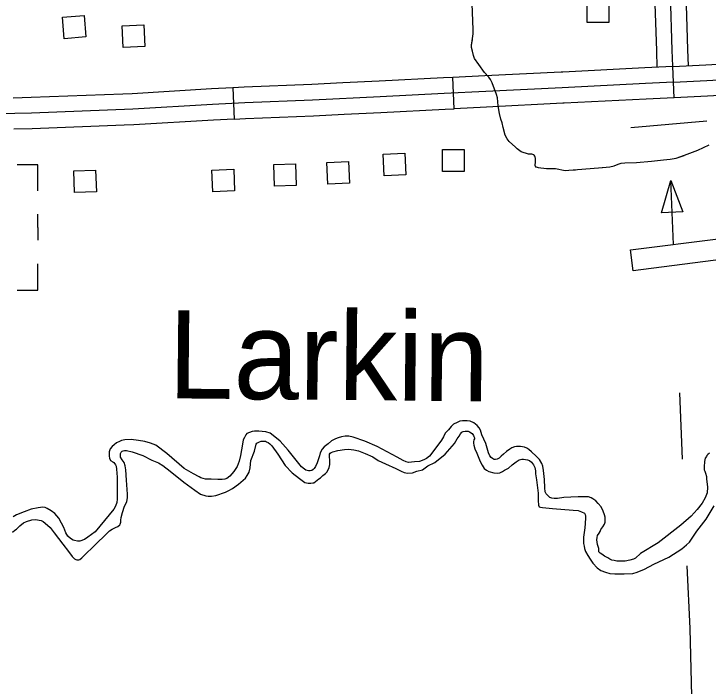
# Model space of a CAD drawing. Extents: x 1084508 to 1142749, y 1057638 to 1093403.
# Drawn here: x 1131676 to 1132720, y 1073592 to 1074603 of the extents above; entities that cross this region are included whole.
import ezdxf

# ---------------------------------------------------------------- set-up
doc = ezdxf.new("R2010")
doc.units = 0
for name, color, linetype in [('Level 31', 7, 'Continuous'), ('Level 35', 7, 'Continuous'), ('Level 43', 7, 'Continuous'), ('Level 45', 7, 'Continuous'), ('Level 5', 7, 'Continuous'), ('Level 56', 7, 'Continuous'), ('Level 57', 7, 'Continuous')]:
    doc.layers.add(name, color=color, linetype=linetype)

msp = doc.modelspace()

# ---------------------------------------------------------------- linework, layer by layer
at = {"layer": 'Level 31'}
for p, q in [((1132669.4, 1074476.8), (1132667.3, 1074523.9)), ((1132338.4, 1074460.6), (1132336.1, 1074507.6)), ((1132336.1, 1074507.6), (1132336.1, 1074507.6)), ((1132005, 1074492), (1132007.3, 1074444.9))]:
    msp.add_line(p, q, dxfattribs=at)
for points in [[(1132668.3, 1074500.4), (1132718.5, 1074503.1), (1132754.6, 1074505.1), (1132792.1, 1074507.3), (1132850.4, 1074510.9), (1132937, 1074514.8), (1133048.3, 1074520.6), (1133165, 1074527.2), (1133282.7, 1074533.8), (1133345.2, 1074537.4), (1133415.1, 1074540.7), (1133511.7, 1074545.9), (1133525.5, 1074547.1), (1133537.5, 1074547.4), (1133555.5, 1074548.4), (1133583.3, 1074547.7)], [(1132667.3, 1074523.9), (1132717.2, 1074526.6), (1132753.3, 1074528.6), (1132790.7, 1074530.8), (1132832.3, 1074533.4)], [(1132667.3, 1074523.9), (1132625.2, 1074522), (1132501.6, 1074515.8)], [(1132336.1, 1074507.6), (1132322.3, 1074507), (1132225.4, 1074502.2), (1132170.6, 1074499.4)], [(1132501.6, 1074515.8), (1132499.4, 1074515.7), (1132384.5, 1074510), (1132336.1, 1074507.6)], [(1132668.3, 1074500.4), (1132626.3, 1074498.5), (1132500.6, 1074492.2), (1132385.7, 1074486.5), (1132323.4, 1074483.5), (1132226.6, 1074478.6), (1132125.2, 1074473.5), (1132023.1, 1074469.3), (1131974.5, 1074466.9), (1131854.8, 1074459.7), (1131702.2, 1074453.8), (1131577.2, 1074451.2), (1131394.1, 1074447), (1131280.4, 1074441.4), (1131104.5, 1074435.3), (1130956.6, 1074431.1)], [(1132170.6, 1074499.4), (1132124.1, 1074497), (1132022.1, 1074492.8), (1132005, 1074492)], [(1132005, 1074492), (1131973.2, 1074490.4), (1131853.6, 1074483.2), (1131839.8, 1074482.7)], [(1132835.3, 1074486.4), (1132793.6, 1074483.8), (1132755.9, 1074481.6), (1132719.7, 1074479.6), (1132669.4, 1074476.8)], [(1131839.8, 1074482.7), (1131701.5, 1074477.3), (1131674.6, 1074476.7)], [(1132669.4, 1074476.8), (1132627.4, 1074475), (1132504, 1074468.8)], [(1132504, 1074468.8), (1132501.8, 1074468.7), (1132386.8, 1074463), (1132338.4, 1074460.6)], [(1132172.9, 1074452.4), (1132227.7, 1074455.1), (1132324.6, 1074459.9), (1132338.4, 1074460.6)], [(1132007.3, 1074444.9), (1131975.8, 1074443.4), (1131855.9, 1074436.2), (1131841.6, 1074435.6)], [(1132007.3, 1074444.9), (1132024.2, 1074445.8), (1132126.3, 1074450), (1132172.9, 1074452.4)], [(1131841.6, 1074435.6), (1131702.9, 1074430.2), (1131675.6, 1074429.7)]]:
    msp.add_lwpolyline(points, dxfattribs=at)
at = {"layer": 'Level 35'}
for points in [[(1132466.8, 1073932.8), (1132461.7, 1073938), (1132454.4, 1073944.7), (1132450.4, 1073947.9), (1132447.4, 1073950.1), (1132443.9, 1073951.7), (1132441, 1073952.2), (1132438, 1073952.5), (1132434.5, 1073952.5), (1132432.1, 1073952.5), (1132428.9, 1073952), (1132424.8, 1073950.4), (1132422.1, 1073948.5), (1132417, 1073945), (1132412.7, 1073941.2), (1132408.7, 1073938), (1132405.7, 1073935), (1132403, 1073933.6), (1132400.6, 1073932.8), (1132398.4, 1073932.8), (1132397.4, 1073933.4), (1132395.7, 1073934.5), (1132394.1, 1073935.8), (1132392, 1073938.5), (1132390.1, 1073943.1), (1132385.8, 1073957.1), (1132379.6, 1073970.3), (1132377.7, 1073977), (1132375.6, 1073980.5), (1132372.6, 1073984), (1132368, 1073988.1), (1132362.4, 1073990.8), (1132357.8, 1073991.3), (1132354, 1073991.3), (1132350.8, 1073991.3), (1132346.7, 1073990.8), (1132342.7, 1073988.9), (1132337.3, 1073985.9), (1132333.6, 1073982.4), (1132329.8, 1073977.8), (1132324.9, 1073972.7), (1132322, 1073967.3), (1132319, 1073961.9), (1132312.3, 1073952.5), (1132301.2, 1073938.2), (1132296.7, 1073934.5), (1132292.6, 1073932.3), (1132285.9, 1073929.9), (1132278.6, 1073929.3), (1132269.7, 1073928.3)], [(1132269.7, 1073928.3), (1132266, 1073929.3), (1132261.4, 1073931.5), (1132252.2, 1073936.6), (1132222.4, 1073952.8), (1132203.8, 1073960.6), (1132186.3, 1073966.8), (1132179.6, 1073967.9), (1132174.4, 1073967.9), (1132168.8, 1073967.1), (1132163.7, 1073965.7), (1132159.4, 1073964.1), (1132153.7, 1073960.9), (1132148.6, 1073956.8), (1132142.7, 1073952), (1132139.7, 1073948.5), (1132136.5, 1073943.1), (1132135.4, 1073938.5), (1132132.2, 1073928), (1132129.7, 1073922.6), (1132127.6, 1073919.6), (1132126, 1073918), (1132124.1, 1073916.7), (1132121.4, 1073916.1), (1132119, 1073916.1), (1132115.2, 1073916.9), (1132113.1, 1073918.6), (1132108.5, 1073922.1), (1132104.2, 1073926.9), (1132088.6, 1073946.9), (1132076.4, 1073960.6), (1132065.9, 1073968.9), (1132061.1, 1073972.5), (1132054.6, 1073974.6), (1132049.2, 1073975.1), (1132044.4, 1073975.4), (1132041.7, 1073975.4), (1132037.7, 1073975.4), (1132034.4, 1073975.1), (1132030.4, 1073973.8), (1132026.4, 1073971.9), (1132024.5, 1073970), (1132022.6, 1073966.3), (1132020.7, 1073962.8), (1132019.4, 1073956), (1132016.4, 1073939), (1132014.5, 1073930.4), (1132011.6, 1073922.3), (1132006.7, 1073914.8), (1132000.8, 1073908), (1131996.2, 1073904.5), (1131993, 1073903.5)], [(1132127.1, 1073898.1), (1132129.4, 1073899.7), (1132132.2, 1073901.7), (1132134.5, 1073903.7), (1132137, 1073905.2), (1132140.8, 1073909), (1132144.4, 1073912.1), (1132146.4, 1073914.1), (1132148.7, 1073917.4), (1132150.2, 1073921), (1132151, 1073925.3), (1132151, 1073929.6), (1132151, 1073931.9), (1132151, 1073933.2), (1132150.5, 1073936.2), (1132150.7, 1073939), (1132150.7, 1073940.8), (1132151.5, 1073942.3), (1132153.3, 1073943.6), (1132155.8, 1073944.6), (1132162.9, 1073946.6), (1132173, 1073947.9), (1132179.1, 1073948.4), (1132187, 1073947.4), (1132194.1, 1073945.9), (1132204.5, 1073941.8), (1132215.9, 1073937), (1132224, 1073931.6), (1132234.9, 1073926.3), (1132250.2, 1073919.6), (1132258.6, 1073915.3), (1132262.9, 1073913.4), (1132268.2, 1073912.5), (1132275.6, 1073913.1), (1132281.8, 1073915.3), (1132290.8, 1073917.5), (1132298.6, 1073923.7), (1132309.1, 1073928.6), (1132324.9, 1073941), (1132338.9, 1073957.2), (1132342.6, 1073964), (1132345.7, 1073968.3), (1132347.5, 1073971.8), (1132349.7, 1073973.9), (1132351.6, 1073975.2), (1132354.7, 1073975.8), (1132359.3, 1073975.5), (1132361.5, 1073974.6), (1132365.5, 1073972.1), (1132367.1, 1073969.3), (1132368, 1073967.7), (1132368.6, 1073965.6), (1132368.6, 1073964), (1132367.7, 1073962.4), (1132367.4, 1073959.7), (1132367.4, 1073957.8), (1132368, 1073954.4), (1132369.5, 1073949.1), (1132372.3, 1073942.3), (1132377.3, 1073930.2), (1132380.1, 1073924.3), (1132383.5, 1073919.6), (1132386.9, 1073917.1), (1132390.6, 1073915), (1132398.1, 1073912.8), (1132403, 1073912.2), (1132406.8, 1073913.1), (1132411.1, 1073915), (1132414.2, 1073917.1), (1132420.1, 1073920.2), (1132425.7, 1073925.2), (1132431.6, 1073929.6), (1132436.2, 1073932.7), (1132439.9, 1073933.3), (1132442.7, 1073933.3), (1132448.6, 1073932.3), (1132451.7, 1073931.4), (1132454.5, 1073929.2), (1132457.6, 1073924.9), (1132459.5, 1073920.9), (1132460.7, 1073916.2), (1132460.7, 1073911.6), (1132462.2, 1073902.6), (1132463.8, 1073890.5), (1132464.4, 1073882.4), (1132464.4, 1073876.8), (1132464.4, 1073872.1), (1132464.4, 1073869.7), (1132465, 1073865.9), (1132465.3, 1073864.4), (1132466.3, 1073861.9), (1132468.1, 1073861.3), (1132471.2, 1073860.7), (1132486.1, 1073859.1), (1132517.1, 1073856.9)], [(1131993, 1073903.5), (1131989.2, 1073902.9), (1131982.5, 1073902.9), (1131972.5, 1073903.5), (1131963.9, 1073903.5), (1131956.9, 1073905.6), (1131954.5, 1073906.7), (1131945.9, 1073911.3), (1131932.1, 1073919.6), (1131905.7, 1073942), (1131889.3, 1073954.4), (1131881, 1073957.4), (1131872.6, 1073960.1), (1131862.9, 1073961.4), (1131852.2, 1073963), (1131842.7, 1073962.8), (1131837.6, 1073961.4), (1131834.7, 1073960.1), (1131830.1, 1073957.9), (1131826.3, 1073955.2), (1131823.4, 1073952.8), (1131820.4, 1073949), (1131818.8, 1073944.4), (1131818.8, 1073940.4), (1131818.8, 1073938.2), (1131819.3, 1073935), (1131821.2, 1073931.5), (1131824.4, 1073929.6), (1131826.1, 1073928.3), (1131827.7, 1073926.6), (1131828.7, 1073925), (1131829.3, 1073922.9), (1131829.8, 1073918.3), (1131831.2, 1073906.2), (1131831.2, 1073893.8), (1131830.9, 1073880.3), (1131830.9, 1073873.3), (1131830.4, 1073868.2), (1131828.5, 1073863), (1131825.8, 1073858.2), (1131797.8, 1073824.2), (1131787, 1073816.2), (1131781.9, 1073812.9), (1131774.6, 1073810.2), (1131771.4, 1073810.2), (1131766.8, 1073811.3), (1131764.7, 1073811.8), (1131760.9, 1073814.3), (1131756.9, 1073817.5), (1131753.9, 1073822.6)], [(1131838.4, 1073932.7), (1131836.1, 1073936.5), (1131835.9, 1073939.5), (1131836.1, 1073941.8), (1131837.2, 1073943.8), (1131838.4, 1073945.4), (1131840.2, 1073946.1), (1131842.2, 1073946.6), (1131845.3, 1073946.4), (1131853.4, 1073944.3), (1131869.6, 1073938.8), (1131883.1, 1073932.2), (1131893.2, 1073927.8), (1131899.8, 1073923.8), (1131910.7, 1073915.7), (1131931.5, 1073899.1), (1131947.8, 1073887), (1131956.6, 1073881.1), (1131964.5, 1073878.3), (1131967.8, 1073877.8), (1131972.9, 1073878.1), (1131979.5, 1073878.8), (1131994.2, 1073883.7), (1131999.3, 1073886.4), (1132004.8, 1073889.5), (1132013.7, 1073896.1), (1132024.1, 1073904.7), (1132026.7, 1073908.8), (1132029.5, 1073914.1), (1132031, 1073920.5), (1132032.2, 1073931.4), (1132037.6, 1073945.6), (1132040.1, 1073956), (1132041.1, 1073957.6), (1132043.2, 1073958.8), (1132045.4, 1073959.8), (1132047.7, 1073960.6), (1132050.8, 1073960.6), (1132054.1, 1073960.6), (1132055.8, 1073959.6), (1132058.1, 1073958.6), (1132060.7, 1073956.8), (1132063.7, 1073953.7), (1132072.6, 1073941), (1132083.7, 1073923.8), (1132094.4, 1073913.1), (1132105.3, 1073904.2), (1132113.7, 1073898.4), (1132118.5, 1073897.4), (1132122.3, 1073897.4), (1132125.3, 1073897.9), (1132127.1, 1073898.1)], [(1131673.6, 1073823.8), (1131677, 1073826.5), (1131679.3, 1073828.4), (1131684.4, 1073833.3), (1131689.9, 1073837.6), (1131694.6, 1073839.7), (1131702.7, 1073842.4), (1131708.6, 1073842.7), (1131713.5, 1073842), (1131716.4, 1073841.2), (1131719.6, 1073839.7), (1131722.8, 1073837.1), (1131730.2, 1073830.6), (1131736.2, 1073822.7), (1131749.1, 1073805.7), (1131758, 1073794.5), (1131763.1, 1073787), (1131765.2, 1073784.9), (1131766.9, 1073783.7), (1131768.8, 1073782.8), (1131770.3, 1073782.2), (1131771.8, 1073782.2), (1131773.5, 1073782.2), (1131775, 1073782.6), (1131777.9, 1073785.1), (1131785.1, 1073791.9), (1131793.4, 1073800.2), (1131819.7, 1073825.9), (1131823.7, 1073828.4), (1131828.4, 1073830.8), (1131832.2, 1073832), (1131834.8, 1073834.6), (1131835.6, 1073835.9), (1131836.5, 1073838.8), (1131836.5, 1073841.6), (1131837.1, 1073845.8), (1131838.8, 1073853.1), (1131842.2, 1073862.6), (1131845.8, 1073869.4), (1131846.8, 1073876), (1131846.5, 1073880.9), (1131845, 1073901.9), (1131844, 1073917.4), (1131843.2, 1073923.3), (1131841.5, 1073928.6), (1131838.4, 1073932.7)], [(1132589.9, 1073780.3), (1132583.1, 1073780.3), (1132578.8, 1073781.1), (1132575.6, 1073781.4), (1132572.6, 1073783.3), (1132569.4, 1073784.9), (1132564.3, 1073787.6), (1132560.2, 1073790.6), (1132557.8, 1073792.2), (1132555.7, 1073794.3), (1132555.7, 1073795.4), (1132555.7, 1073797.3), (1132555.7, 1073798.9), (1132554.9, 1073802.4), (1132554.1, 1073805.4), (1132553, 1073812.1), (1132553.2, 1073815.6), (1132554.1, 1073818.6), (1132556.5, 1073822.1), (1132558.1, 1073824.5), (1132558.9, 1073827.7), (1132562.1, 1073831.8), (1132564.3, 1073835.8), (1132565.6, 1073838.8), (1132565.6, 1073842.3), (1132565.6, 1073846.1), (1132564.6, 1073849.6), (1132562.7, 1073855.5), (1132559.2, 1073861.7), (1132555.1, 1073866.8), (1132551.4, 1073870.9), (1132547.1, 1073873.6), (1132544.6, 1073875.2), (1132540.3, 1073877.1), (1132536.3, 1073877.1), (1132530.6, 1073877.1), (1132524.7, 1073877.1), (1132513.9, 1073876.2), (1132503.2, 1073875.7), (1132493.5, 1073874.4), (1132488.6, 1073874.4), (1132485.4, 1073874.6), (1132482.4, 1073876), (1132479.7, 1073878.4), (1132476.5, 1073881.6), (1132475.4, 1073884.3), (1132474.9, 1073890.3), (1132474.4, 1073902.7), (1132472.5, 1073916.7), (1132471.7, 1073922.9), (1132470.3, 1073926.9), (1132466.8, 1073932.8)], [(1132722.7, 1073942.5), (1132719.8, 1073940.7), (1132718.6, 1073939.1), (1132717.8, 1073937.7), (1132716.2, 1073934.8), (1132715, 1073930.2), (1132714.6, 1073921.9), (1132714.6, 1073917.5), (1132715.4, 1073915.5), (1132716.4, 1073912.3), (1132717.8, 1073907.6), (1132718.2, 1073903.8), (1132719.4, 1073891.5), (1132718.8, 1073882.8), (1132716.2, 1073875.6), (1132711.6, 1073867.3), (1132704.1, 1073857.6), (1132694.7, 1073847.6), (1132679.4, 1073834.3), (1132645.4, 1073807.5), (1132618.4, 1073791.6), (1132610.9, 1073784.6), (1132607.9, 1073783), (1132602.8, 1073781.4), (1132595.5, 1073780.3), (1132589.9, 1073780.3)], [(1131753.9, 1073822.6), (1131750.9, 1073830.7), (1131747.2, 1073837.4), (1131743.4, 1073845), (1131737.2, 1073852), (1131731.8, 1073856), (1131725.6, 1073859.5), (1131722.9, 1073860.6), (1131718.9, 1073861.2), (1131711.9, 1073860.1), (1131701.4, 1073858.2), (1131691.2, 1073854.1), (1131679.6, 1073849.8), (1131674.7, 1073846.9)], [(1132517.1, 1073856.9), (1132524.9, 1073856.3), (1132529.8, 1073854.3), (1132534.6, 1073852.1), (1132535.6, 1073850.4), (1132535.9, 1073847.8), (1132535.9, 1073845.5), (1132535.3, 1073836.7), (1132535, 1073830.2), (1132532.7, 1073816.2), (1132532.7, 1073806.8), (1132533.7, 1073802.9), (1132534.6, 1073798.9), (1132535.9, 1073794.4), (1132539.2, 1073788.5), (1132542.8, 1073783), (1132547, 1073777.1), (1132553.5, 1073770.3), (1132559.1, 1073766), (1132565.9, 1073763.4), (1132572.4, 1073761.5), (1132579.9, 1073761.2), (1132586.4, 1073761.2), (1132594.2, 1073760.8), (1132606.9, 1073761.5), (1132613.7, 1073763.8), (1132624.8, 1073768.3), (1132638.5, 1073775.8), (1132661.3, 1073785.9), (1132680.8, 1073798.6), (1132688, 1073804.8), (1132692.5, 1073808.7), (1132703.6, 1073825.3), (1132717.3, 1073843.3), (1132729.3, 1073863.5)]]:
    msp.add_lwpolyline(points, dxfattribs=at)
at = {"layer": 'Level 43'}
for points in [[(1132460.1, 1074374.7), (1132460.8, 1074381), (1132460.8, 1074383.8), (1132460.8, 1074385.9), (1132460.3, 1074388), (1132459.8, 1074389.2), (1132458.6, 1074390.8), (1132458, 1074391.3), (1132456.7, 1074391.9), (1132455.2, 1074392.2), (1132450, 1074392.4), (1132438.9, 1074395.8), (1132432.9, 1074400.2), (1132430.6, 1074402.6), (1132420.9, 1074411.2), (1132417.8, 1074415.4), (1132414.9, 1074420.8), (1132412, 1074432.1), (1132410.4, 1074439.4), (1132408.4, 1074445.1), (1132406.2, 1074453.4), (1132404.5, 1074464.7), (1132403.6, 1074477.2), (1132401.8, 1074482.2), (1132395.5, 1074499.7), (1132393, 1074504.4), (1132390.3, 1074507.8), (1132384.1, 1074515), (1132375.4, 1074526.9), (1132368.9, 1074536), (1132367.5, 1074540.6), (1132365.8, 1074547), (1132364.5, 1074552.9), (1132364.4, 1074556), (1132366, 1074566), (1132366.6, 1074573.3), (1132366.8, 1074579.6), (1132365.4, 1074618.4)], [(1132388.3, 1074510.2), (1132384.1, 1074515), (1132375.4, 1074526.9), (1132368.9, 1074536), (1132367.5, 1074540.6), (1132365.8, 1074547), (1132364.5, 1074552.9), (1132364.4, 1074556), (1132365.7, 1074564.2)], [(1132460.1, 1074374.7), (1132460.8, 1074381), (1132460.8, 1074383.8), (1132460.8, 1074385.9), (1132460.3, 1074388), (1132459.8, 1074389.2), (1132458.6, 1074390.8), (1132458, 1074391.3), (1132456.7, 1074391.9), (1132455.2, 1074392.2), (1132450, 1074392.4), (1132438.9, 1074395.8), (1132432.9, 1074400.2), (1132430.6, 1074402.6), (1132420.9, 1074411.2), (1132420.2, 1074412.2)], [(1132460.1, 1074374.7), (1132460.8, 1074373.2), (1132461.4, 1074373), (1132464.8, 1074372.4), (1132477.2, 1074370.7), (1132490.5, 1074370.5), (1132505.5, 1074367.9), (1132510.8, 1074368.1), (1132523.9, 1074369.2), (1132555.2, 1074371.5), (1132572.7, 1074373.2), (1132579, 1074374.9), (1132584.9, 1074377.2), (1132589.4, 1074378.7), (1132595.1, 1074379.1), (1132612.8, 1074379.6), (1132635, 1074381.5), (1132653.1, 1074383.8), (1132663.5, 1074384.6), (1132672.3, 1074386), (1132684.9, 1074390.5), (1132704.9, 1074398.4), (1132722, 1074406.3)], [(1132562.1, 1074372.2), (1132572.7, 1074373.2), (1132579, 1074374.9), (1132584.9, 1074377.2), (1132589.4, 1074378.7), (1132595.1, 1074379.1), (1132612.8, 1074379.6), (1132635, 1074381.5), (1132653.1, 1074383.8), (1132663.5, 1074384.6), (1132672.3, 1074386), (1132684.3, 1074390.2)], [(1132460.1, 1074374.7), (1132460.8, 1074373.2), (1132461.4, 1074373), (1132464.8, 1074372.4), (1132477.2, 1074370.7), (1132490.5, 1074370.5), (1132505.5, 1074367.9), (1132510.8, 1074368.1), (1132520.8, 1074368.9)]]:
    msp.add_lwpolyline(points, dxfattribs=at)
at = {"layer": 'Level 45'}
for points in [[(1132668.3, 1074500.4), (1132666.5, 1074548.6), (1132663.9, 1074633.3), (1132661.9, 1074718.6), (1132659.9, 1074788.7), (1132655.1, 1074900.8), (1132651.7, 1075021.9), (1132646.8, 1075162.8), (1132643, 1075292.5), (1132643.4, 1075310.5), (1132643.2, 1075313.1), (1132642.7, 1075315.5), (1132642.5, 1075316.2), (1132642.1, 1075317.1), (1132641.6, 1075317.8), (1132640.8, 1075318.8), (1132640.1, 1075319.5), (1132639.3, 1075320.1), (1132638.8, 1075320.3), (1132638.4, 1075320.4), (1132635.9, 1075320.9)], [(1132643.9, 1074522.8), (1132643, 1074547.8), (1132640.4, 1074632.7), (1132639.6, 1074665.4)], [(1132690.9, 1074525.2), (1132690, 1074549.4), (1132687.5, 1074633.9), (1132686.7, 1074666.6)]]:
    msp.add_lwpolyline(points, dxfattribs=at)
at = {"layer": 'Level 5'}
for points in [[(1132677.2, 1074033.3), (1132681.6, 1073933.4)], [(1132688.6, 1073773.1), (1132692.8, 1073678.8), (1132711.5, 1072926.4)]]:
    msp.add_lwpolyline(points, dxfattribs=at)
at = {"layer": 'Level 56'}
for p, q in [((1132650.3, 1074304.1), (1132664.2, 1074352.8)), ((1132664.2, 1074352.8), (1132682.3, 1074305.5)), ((1132682.3, 1074305.5), (1132650.3, 1074304.1))]:
    msp.add_line(p, q, dxfattribs=at)
for points in [[(1132538.4, 1074590.4), (1132538.4, 1074623.1), (1132571.1, 1074623.1), (1132571.1, 1074590.4)], [(1131751.3, 1074565.7), (1131748.5, 1074598.2), (1131781.2, 1074601), (1131784, 1074568.5)], [(1131840.2, 1074552.5), (1131838.5, 1074585.2), (1131871.2, 1074586.9), (1131872.9, 1074554.2)], [(1132232.9, 1074359.6), (1132231.4, 1074392.2), (1132264.2, 1074393.6), (1132265.6, 1074361)], [(1132320.7, 1074366.3), (1132320.7, 1074399), (1132353.5, 1074399), (1132353.5, 1074366.3)], [(1132067.8, 1074343.9), (1132066.7, 1074376.6), (1132099.5, 1074377.7), (1132100.6, 1074345)], [(1132147.9, 1074347.1), (1132146.5, 1074379.7), (1132179.3, 1074381.1), (1132180.6, 1074348.5)], [(1131766.9, 1074334.6), (1131765.8, 1074367.3), (1131798.6, 1074368.4), (1131799.7, 1074335.8)], [(1131974.9, 1074335.7), (1131973.6, 1074368.4), (1132006.4, 1074369.7), (1132007.6, 1074337)], [(1132607.4, 1074216.9), (1132603.4, 1074248.1), (1132739.6, 1074265.4), (1132743.6, 1074234.3)]]:
    msp.add_lwpolyline(points, close=True, dxfattribs=at)
for points in [[(1132604.3, 1074432.5), (1132718.4, 1074442.3)], [(1132668.5, 1074256.4), (1132664.2, 1074352.8)]]:
    msp.add_lwpolyline(points, dxfattribs=at)
at = {"layer": 'Level 57'}
for q in [(1131711.7, 1074301.9), (1131711.7, 1074262.7)]:
    msp.add_line((1131711.7, 1074282), q, dxfattribs=at)
for points in [[(1131711.7, 1074337), (1131711.7, 1074376.2), (1131680.3, 1074376.2)], [(1131680.3, 1074187.9), (1131711.7, 1074187.9), (1131711.7, 1074227.1)]]:
    msp.add_lwpolyline(points, dxfattribs=at)

# ---------------------------------------------------------------- texts
at = {"layer": 'Level 35'}
msp.add_text('Larkin', height=132.58, rotation=359.4392, dxfattribs=at).set_placement((1131907.2, 1074025.1))

doc.saveas('drawing.dxf')
